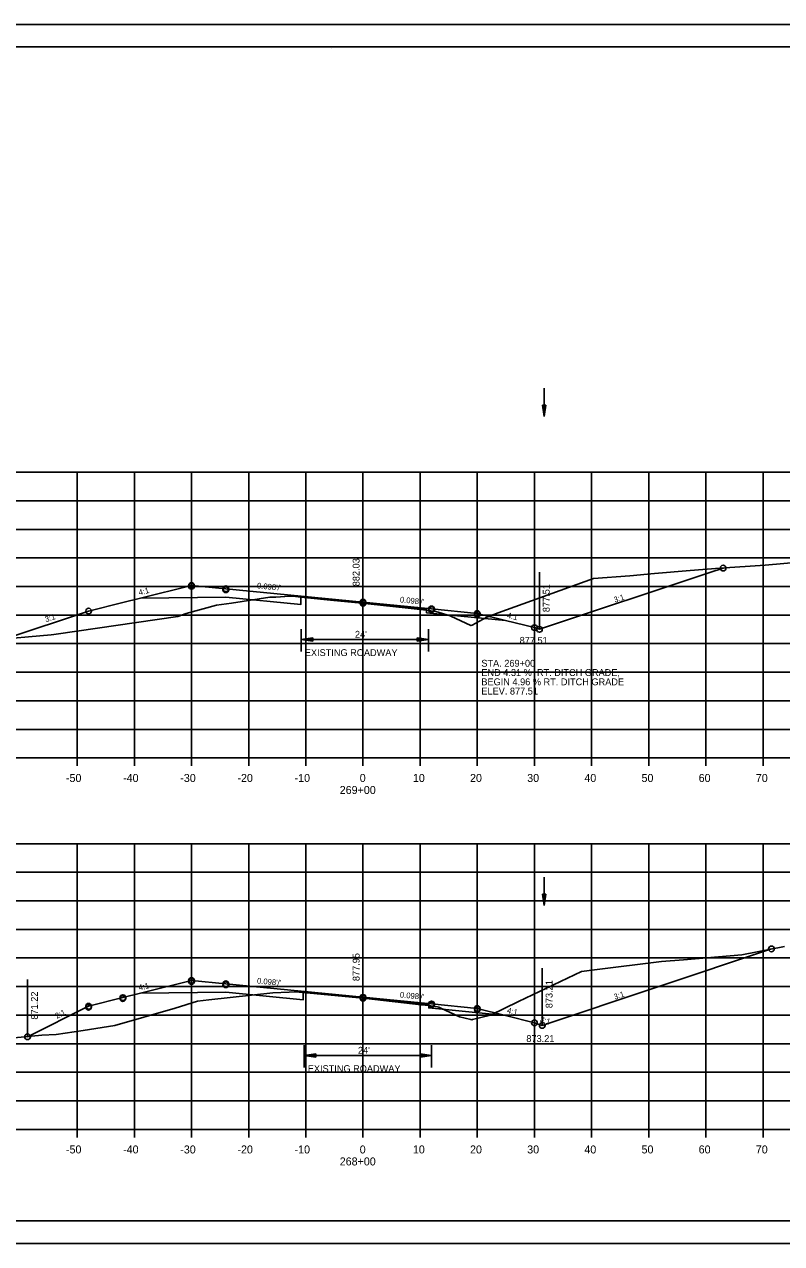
# Model space of a CAD drawing. Extents: x 1486524 to 1499135, y 326561 to 337924.
# Drawn here: x 1488923.6 to 1489056.1, y 330005.9 to 330219.2 of the extents above; entities that cross this region are included whole.
import ezdxf

# ---------------------------------------------------------------- set-up
doc = ezdxf.new("R2010")
doc.units = 0
for name, color, linetype in [('E_Const Align', 7, 'Continuous'), ('E_Const Align Station', 7, 'Continuous'), ('E_Ownership Information', 7, 'Continuous'), ('E_Property Line', 7, 'Continuous'), ('E_Proposed ROW and Easements', 7, 'Continuous'), ('E_Proposed ROW Fig Annot', 7, 'Continuous'), ('E_Quarter Calls', 7, 'Continuous'), ('E_Survey Point', 7, 'Continuous'), ('E_Title Sheet', 7, 'Continuous'), ('E_Tract Number', 7, 'Continuous'), ('R_Water Annot', 7, 'Continuous'), ('R_Xsect Elev', 7, 'Continuous'), ('R_Xsect Slope', 7, 'Continuous')]:
    doc.layers.add(name, color=color, linetype=linetype)

msp = doc.modelspace()

# ---------------------------------------------------------------- linework, layer by layer
at = {"layer": 'E_Const Align'}
for p, q in [((1488842.89, 330090.89), (1489122.89, 330090.89)), ((1488932.89, 330089.49), (1488932.89, 330090.89)), ((1488942.89, 330089.49), (1488942.89, 330090.89)), ((1488952.89, 330089.49), (1488952.89, 330090.89)), ((1488962.89, 330089.49), (1488962.89, 330090.89)), ((1488972.89, 330089.49), (1488972.89, 330090.89)), ((1488982.89, 330089.49), (1488982.89, 330090.89)), ((1488992.89, 330089.49), (1488992.89, 330090.89)), ((1489002.89, 330089.49), (1489002.89, 330090.89)), ((1489012.89, 330089.49), (1489012.89, 330090.89)), ((1489022.89, 330089.49), (1489022.89, 330090.89)), ((1489032.89, 330089.49), (1489032.89, 330090.89)), ((1489042.89, 330089.49), (1489042.89, 330090.89)), ((1489052.89, 330089.49), (1489052.89, 330090.89)), ((1488842.89, 330025.89), (1489122.89, 330025.89)), ((1488932.89, 330024.49), (1488932.89, 330025.89)), ((1488942.89, 330024.49), (1488942.89, 330025.89)), ((1488952.89, 330024.49), (1488952.89, 330025.89)), ((1488962.89, 330024.49), (1488962.89, 330025.89)), ((1488972.89, 330024.49), (1488972.89, 330025.89)), ((1488982.89, 330024.49), (1488982.89, 330025.89)), ((1488992.89, 330024.49), (1488992.89, 330025.89)), ((1489002.89, 330024.49), (1489002.89, 330025.89)), ((1489012.89, 330024.49), (1489012.89, 330025.89)), ((1489022.89, 330024.49), (1489022.89, 330025.89)), ((1489032.89, 330024.49), (1489032.89, 330025.89)), ((1489042.89, 330024.49), (1489042.89, 330025.89)), ((1489052.89, 330024.49), (1489052.89, 330025.89))]:
    msp.add_line(p, q, dxfattribs=at)
at = {"layer": 'E_Ownership Information'}
for p, q in [((1488842.89, 330140.89), (1489122.89, 330140.89)), ((1488932.89, 330090.89), (1488932.89, 330140.89)), ((1488942.89, 330090.89), (1488942.89, 330140.89)), ((1488952.89, 330090.89), (1488952.89, 330140.89)), ((1488962.89, 330090.89), (1488962.89, 330140.89)), ((1488972.89, 330090.89), (1488972.89, 330140.89)), ((1488982.89, 330090.89), (1488982.89, 330140.89)), ((1488992.89, 330090.89), (1488992.89, 330140.89)), ((1489002.89, 330090.89), (1489002.89, 330140.89)), ((1489012.89, 330090.89), (1489012.89, 330140.89)), ((1489022.89, 330090.89), (1489022.89, 330140.89)), ((1489032.89, 330090.89), (1489032.89, 330140.89)), ((1489042.89, 330090.89), (1489042.89, 330140.89)), ((1489052.89, 330090.89), (1489052.89, 330140.89)), ((1488842.89, 330135.89), (1489122.89, 330135.89)), ((1488842.89, 330130.89), (1489122.89, 330130.89)), ((1488842.89, 330125.89), (1489122.89, 330125.89)), ((1488842.89, 330120.89), (1489122.89, 330120.89)), ((1488842.89, 330115.89), (1489122.89, 330115.89)), ((1488842.89, 330110.89), (1489122.89, 330110.89)), ((1488842.89, 330105.89), (1489122.89, 330105.89)), ((1488842.89, 330100.89), (1489122.89, 330100.89)), ((1488842.89, 330095.89), (1489122.89, 330095.89)), ((1488842.89, 330090.89), (1489122.89, 330090.89)), ((1488842.89, 330075.89), (1489122.89, 330075.89)), ((1488932.89, 330025.89), (1488932.89, 330075.89)), ((1488942.89, 330025.89), (1488942.89, 330075.89)), ((1488952.89, 330025.89), (1488952.89, 330075.89)), ((1488962.89, 330025.89), (1488962.89, 330075.89)), ((1488972.89, 330025.89), (1488972.89, 330075.89)), ((1488982.89, 330025.89), (1488982.89, 330075.89)), ((1488992.89, 330025.89), (1488992.89, 330075.89)), ((1489002.89, 330025.89), (1489002.89, 330075.89)), ((1489012.89, 330025.89), (1489012.89, 330075.89)), ((1489022.89, 330025.89), (1489022.89, 330075.89)), ((1489032.89, 330025.89), (1489032.89, 330075.89)), ((1489042.89, 330025.89), (1489042.89, 330075.89)), ((1489052.89, 330025.89), (1489052.89, 330075.89)), ((1488842.89, 330070.89), (1489122.89, 330070.89)), ((1488842.89, 330065.89), (1489122.89, 330065.89)), ((1488842.89, 330060.89), (1489122.89, 330060.89)), ((1488842.89, 330055.89), (1489122.89, 330055.89)), ((1488842.89, 330050.89), (1489122.89, 330050.89)), ((1488842.89, 330045.89), (1489122.89, 330045.89)), ((1488842.89, 330040.89), (1489122.89, 330040.89)), ((1488842.89, 330035.89), (1489122.89, 330035.89)), ((1488842.89, 330030.89), (1489122.89, 330030.89)), ((1488842.89, 330025.89), (1489122.89, 330025.89))]:
    msp.add_line(p, q, dxfattribs=at)
at = {"layer": 'E_Property Line'}
for p, q in [((1488824.89, 330215.35), (1489141.07, 330215.35)), ((1488977.41, 330215.09), (1488977.41, 330215.09)), ((1488977.41, 330215.09), (1488977.41, 330215.09)), ((1489141.07, 330009.89), (1488824.89, 330009.89))]:
    msp.add_line(p, q, dxfattribs=at)
at = {"layer": 'E_Proposed ROW and Easements'}
for p, q in [((1488972.1, 330113.44), (1488972.1, 330109.51)), ((1488994.37, 330113.44), (1488994.37, 330109.51)), ((1488974.1, 330111.92), (1488972.1, 330111.62)), ((1488974.1, 330111.32), (1488972.1, 330111.62)), ((1488974.1, 330111.87), (1488972.43, 330111.62)), ((1488974.1, 330111.37), (1488972.43, 330111.62)), ((1488974.1, 330111.82), (1488972.77, 330111.62)), ((1488974.1, 330111.42), (1488972.77, 330111.62)), ((1488974.1, 330111.77), (1488973.11, 330111.62)), ((1488974.1, 330111.47), (1488973.11, 330111.62)), ((1488974.1, 330111.72), (1488973.45, 330111.62)), ((1488974.1, 330111.52), (1488973.45, 330111.62)), ((1488974.1, 330111.67), (1488973.78, 330111.62)), ((1488974.1, 330111.57), (1488973.78, 330111.62)), ((1488974.1, 330111.32), (1488974.1, 330111.92)), ((1488992.37, 330111.92), (1488994.37, 330111.62)), ((1488992.37, 330111.92), (1488992.37, 330111.32)), ((1488992.37, 330111.87), (1488994.04, 330111.62)), ((1488992.37, 330111.82), (1488993.7, 330111.62)), ((1488992.37, 330111.77), (1488993.36, 330111.62)), ((1488992.37, 330111.72), (1488993.02, 330111.62)), ((1488992.37, 330111.67), (1488992.69, 330111.62)), ((1488992.37, 330111.32), (1488994.37, 330111.62)), ((1488992.37, 330111.53), (1488993.02, 330111.62)), ((1488992.37, 330111.42), (1488993.7, 330111.62)), ((1488992.37, 330111.37), (1488994.04, 330111.62)), ((1488992.37, 330111.47), (1488993.36, 330111.62)), ((1488992.37, 330111.58), (1488992.69, 330111.62)), ((1488972.62, 330040.65), (1488972.62, 330036.72)), ((1488994.9, 330040.65), (1488994.9, 330036.72)), ((1488974.62, 330039.13), (1488972.62, 330038.83)), ((1488974.62, 330038.53), (1488972.62, 330038.83)), ((1488974.62, 330039.08), (1488972.95, 330038.83)), ((1488974.62, 330038.58), (1488972.95, 330038.83)), ((1488974.62, 330039.03), (1488973.3, 330038.83)), ((1488974.62, 330038.64), (1488973.3, 330038.83)), ((1488974.62, 330038.98), (1488973.63, 330038.83)), ((1488974.62, 330038.69), (1488973.63, 330038.83)), ((1488974.62, 330038.93), (1488973.97, 330038.83)), ((1488974.62, 330038.74), (1488973.97, 330038.83)), ((1488974.62, 330038.88), (1488974.3, 330038.83)), ((1488974.62, 330038.79), (1488974.3, 330038.83)), ((1488974.62, 330038.53), (1488974.62, 330039.13)), ((1488992.9, 330039.14), (1488994.9, 330038.84)), ((1488992.9, 330039.14), (1488992.9, 330038.54)), ((1488992.9, 330039.09), (1488994.56, 330038.84)), ((1488992.9, 330039.04), (1488994.22, 330038.84)), ((1488992.9, 330038.99), (1488993.88, 330038.84)), ((1488992.9, 330038.94), (1488993.55, 330038.84)), ((1488992.9, 330038.89), (1488993.21, 330038.84)), ((1488992.9, 330038.54), (1488994.9, 330038.84)), ((1488992.9, 330038.74), (1488993.55, 330038.84)), ((1488992.9, 330038.64), (1488994.22, 330038.84)), ((1488992.9, 330038.59), (1488994.56, 330038.84)), ((1488992.9, 330038.69), (1488993.88, 330038.84)), ((1488992.9, 330038.79), (1488993.21, 330038.84))]:
    msp.add_line(p, q, dxfattribs=at)
at = {"layer": 'E_Proposed ROW Fig Annot'}
for p, q in [((1489014.27, 330152.62), (1489014.57, 330150.62)), ((1489014.87, 330152.62), (1489014.27, 330152.62)), ((1489014.27, 330152.62), (1489014.57, 330150.62)), ((1489014.87, 330152.62), (1489014.27, 330152.62)), ((1489014.32, 330152.62), (1489014.57, 330150.95)), ((1489014.32, 330152.62), (1489014.57, 330150.95)), ((1489014.37, 330152.62), (1489014.57, 330151.29)), ((1489014.37, 330152.62), (1489014.57, 330151.29)), ((1489014.42, 330152.62), (1489014.57, 330151.63)), ((1489014.42, 330152.62), (1489014.57, 330151.63)), ((1489014.47, 330152.62), (1489014.57, 330151.97)), ((1489014.47, 330152.62), (1489014.57, 330151.97)), ((1489014.52, 330152.62), (1489014.57, 330152.3)), ((1489014.52, 330152.62), (1489014.57, 330152.3)), ((1489014.87, 330152.62), (1489014.57, 330150.62)), ((1489014.67, 330152.62), (1489014.57, 330151.97)), ((1489014.77, 330152.62), (1489014.57, 330151.29)), ((1489014.82, 330152.62), (1489014.57, 330150.95)), ((1489014.72, 330152.62), (1489014.57, 330151.63)), ((1489014.62, 330152.62), (1489014.57, 330152.3)), ((1489014.87, 330152.62), (1489014.57, 330150.62)), ((1489014.67, 330152.62), (1489014.57, 330151.97)), ((1489014.77, 330152.62), (1489014.57, 330151.29)), ((1489014.82, 330152.62), (1489014.57, 330150.95)), ((1489014.72, 330152.62), (1489014.57, 330151.63)), ((1489014.62, 330152.62), (1489014.57, 330152.3)), ((1488972.1, 330111.62), (1488994.37, 330111.62)), ((1489014.27, 330067.05), (1489014.57, 330065.05)), ((1489014.87, 330067.05), (1489014.27, 330067.05)), ((1489014.27, 330067.05), (1489014.57, 330065.05)), ((1489014.87, 330067.05), (1489014.27, 330067.05)), ((1489014.32, 330067.05), (1489014.57, 330065.38)), ((1489014.32, 330067.05), (1489014.57, 330065.38)), ((1489014.37, 330067.05), (1489014.57, 330065.73)), ((1489014.37, 330067.05), (1489014.57, 330065.73)), ((1489014.42, 330067.05), (1489014.57, 330066.06)), ((1489014.42, 330067.05), (1489014.57, 330066.06)), ((1489014.47, 330067.05), (1489014.57, 330066.4)), ((1489014.47, 330067.05), (1489014.57, 330066.4)), ((1489014.52, 330067.05), (1489014.57, 330066.73)), ((1489014.52, 330067.05), (1489014.57, 330066.73)), ((1489014.87, 330067.05), (1489014.57, 330065.05)), ((1489014.67, 330067.05), (1489014.57, 330066.4)), ((1489014.77, 330067.05), (1489014.57, 330065.73)), ((1489014.82, 330067.05), (1489014.57, 330065.38)), ((1489014.72, 330067.05), (1489014.57, 330066.06)), ((1489014.62, 330067.05), (1489014.57, 330066.73)), ((1489014.87, 330067.05), (1489014.57, 330065.05)), ((1489014.67, 330067.05), (1489014.57, 330066.4)), ((1489014.77, 330067.05), (1489014.57, 330065.73)), ((1489014.82, 330067.05), (1489014.57, 330065.38)), ((1489014.72, 330067.05), (1489014.57, 330066.06)), ((1489014.62, 330067.05), (1489014.57, 330066.73)), ((1488972.62, 330038.83), (1488994.9, 330038.84))]:
    msp.add_line(p, q, dxfattribs=at)
at = {"layer": 'E_Quarter Calls'}
for p, q in [((1488812.48, 330219.25), (1489145.82, 330219.25)), ((1488812.48, 330005.92), (1489145.82, 330005.92))]:
    msp.add_line(p, q, dxfattribs=at)
for points in [[(1488812.48, 330219.25), (1489145.82, 330219.25), (1489145.82, 330005.91), (1488812.48, 330005.91)], [(1489058.81, 330215.35), (1489058.81, 330205.47), (1489094.54, 330205.47), (1489094.54, 330202.55), (1489117.74, 330202.55), (1489117.74, 330178.22), (1489141.07, 330178.22), (1489141.07, 330009.89), (1488824.89, 330009.89), (1488824.89, 330215.35)]]:
    msp.add_lwpolyline(points, close=True, dxfattribs=at)
for centre in [(1489045.89, 330124.12), (1488952.89, 330121.09), (1488952.89, 330121.09), (1488952.89, 330120.92), (1488958.89, 330120.5), (1488958.89, 330120.5), (1488958.89, 330120.33), (1488982.89, 330118.15), (1488982.89, 330118.15), (1488934.89, 330116.59), (1488934.89, 330116.59), (1488982.89, 330117.98), (1488994.89, 330116.98), (1488994.89, 330116.98), (1488994.89, 330116.81), (1489002.89, 330116.19), (1489002.89, 330116.19), (1489002.89, 330116.02), (1489012.89, 330113.69), (1489012.89, 330113.69), (1489013.75, 330113.4), (1489054.34, 330057.47), (1489054.34, 330057.47), (1488952.89, 330051.95), (1488952.89, 330051.95), (1488952.89, 330051.78), (1488958.89, 330051.37), (1488958.89, 330051.37), (1488958.89, 330051.2), (1488940.89, 330048.95), (1488940.89, 330048.95), (1488940.89, 330048.78), (1488982.89, 330049.01), (1488982.89, 330049.01), (1488982.89, 330048.84), (1488994.89, 330047.84), (1488994.89, 330047.84), (1488934.89, 330047.45), (1488934.89, 330047.45), (1488934.89, 330047.28), (1488994.89, 330047.67), (1489002.89, 330047.05), (1489002.89, 330047.05), (1489002.89, 330046.88), (1489012.89, 330044.55), (1489012.89, 330044.55), (1489014.25, 330044.1), (1488924.21, 330042.11), (1488924.21, 330042.11)]:
    msp.add_circle(centre, 0.5, dxfattribs=at)
at = {"layer": 'E_Survey Point'}
for points in [[(1488943.98, 330118.86), (1488958.89, 330119.04), (1488972.03, 330117.76), (1488972.03, 330119.05), (1488982.89, 330117.98), (1488994.01, 330116.89), (1488994.02, 330116.31), (1489007.82, 330114.96)], [(1488943.98, 330049.73), (1488958.89, 330049.91), (1488972.45, 330048.58), (1488972.45, 330049.87), (1488982.89, 330048.85), (1488994.39, 330047.72), (1488994.4, 330047.14), (1489007.82, 330045.82)]]:
    msp.add_lwpolyline(points, dxfattribs=at)
at = {"layer": 'E_Title Sheet'}
for points in [[(1488920.28, 330111.72), (1488934.89, 330116.59), (1488940.89, 330118.09), (1488943.98, 330118.86), (1488952.89, 330121.09), (1488958.89, 330120.5), (1488982.89, 330118.15), (1488994.89, 330116.98), (1489002.89, 330116.19), (1489007.82, 330114.96), (1489012.89, 330113.69), (1489013.75, 330113.4), (1489043.58, 330123.36), (1489045.89, 330124.12)], [(1488924.21, 330042.11), (1488934.89, 330047.45), (1488940.89, 330048.95), (1488943.98, 330049.73), (1488952.89, 330051.95), (1488958.89, 330051.37), (1488982.89, 330049.01), (1488994.89, 330047.84), (1489002.89, 330047.05), (1489007.82, 330045.82), (1489012.89, 330044.55), (1489014.25, 330044.1), (1489054.34, 330057.47)]]:
    msp.add_lwpolyline(points, dxfattribs=at)
at = {"layer": 'E_Tract Number'}
for points in [[(1488907.15, 330110.55), (1488928.33, 330112.44), (1488928.8, 330112.48), (1488929.21, 330112.54), (1488950.49, 330115.66), (1488951.93, 330116.16), (1488957.25, 330117.62), (1488959.91, 330118), (1488966.61, 330119), (1488967.63, 330119.05), (1488970.03, 330119.22), (1488971.1, 330119.13), (1488972.03, 330119.05), (1488977.79, 330118.47), (1488982.69, 330117.95), (1488988.09, 330117.37), (1488994.01, 330116.75), (1488994.78, 330116.64), (1488995.63, 330116.5), (1488998.17, 330115.75), (1488998.18, 330115.75), (1488998.24, 330115.72), (1489001.78, 330114.05), (1489001.99, 330114.13), (1489004.54, 330115.55), (1489006.53, 330116.27), (1489023.24, 330122.27), (1489029.6, 330122.78), (1489033.89, 330123.17), (1489040.13, 330123.7), (1489045.33, 330124.08), (1489053.23, 330124.65), (1489059.77, 330125.23)], [(1488918.78, 330041.6), (1488926.73, 330042.36), (1488929.22, 330042.48), (1488933.94, 330043.21), (1488939.46, 330044.05), (1488950.04, 330047.12), (1488953.95, 330048.33), (1488955.93, 330048.55), (1488967.12, 330049.79), (1488969.95, 330049.93), (1488970.83, 330049.98), (1488970.94, 330049.97), (1488972.45, 330049.87), (1488982.43, 330048.89), (1488983.42, 330048.79), (1488993.06, 330047.71), (1488994.39, 330047.57), (1488995.95, 330047.34), (1488996.16, 330047.31), (1488996.4, 330047.17), (1488999.75, 330045.6), (1489001.78, 330045.14), (1489001.91, 330045.08), (1489002.04, 330045.12), (1489005.19, 330045.9), (1489010.12, 330048.25), (1489021.14, 330053.51), (1489023.42, 330053.8), (1489035.13, 330055.26), (1489038.96, 330055.56), (1489049.18, 330056.45), (1489056.65, 330057.92)]]:
    msp.add_lwpolyline(points, dxfattribs=at)
at = {"layer": 'R_Water Annot'}
for p, q in [((1489014.57, 330150.62), (1489014.57, 330155.62)), ((1489014.57, 330065.05), (1489014.57, 330070.05))]:
    msp.add_line(p, q, dxfattribs=at)
at = {"layer": 'R_Xsect Elev'}
for p, q in [((1488982.89, 330117.93), (1488982.89, 330127.93)), ((1489013.75, 330113.4), (1489013.75, 330123.4)), ((1488982.89, 330048.84), (1488982.89, 330058.84)), ((1489014.25, 330044.1), (1489014.25, 330054.1)), ((1488924.21, 330042.11), (1488924.21, 330052.11))]:
    msp.add_line(p, q, dxfattribs=at)

# ---------------------------------------------------------------- texts
at = {"layer": 'E_Const Align Station'}
for s, p in [('-50', (1488930.92, 330086.69)), ('-40', (1488940.92, 330086.69)), ('-30', (1488950.92, 330086.69)), ('-20', (1488960.92, 330086.69)), ('-10', (1488970.92, 330086.69)), ('0', (1488982.32, 330086.69)), ('10', (1488991.62, 330086.69)), ('20', (1489001.62, 330086.69)), ('30', (1489011.62, 330086.69)), ('40', (1489021.62, 330086.69)), ('50', (1489031.62, 330086.69)), ('60', (1489041.62, 330086.69)), ('70', (1489051.62, 330086.69)), ('269+00', (1488978.82, 330084.59)), ('-50', (1488930.92, 330021.69)), ('-40', (1488940.92, 330021.69)), ('-30', (1488950.92, 330021.69)), ('-20', (1488960.92, 330021.69)), ('-10', (1488970.92, 330021.69)), ('0', (1488982.32, 330021.69)), ('10', (1488991.62, 330021.69)), ('20', (1489001.62, 330021.69)), ('30', (1489011.62, 330021.69)), ('40', (1489021.62, 330021.69)), ('50', (1489031.62, 330021.69)), ('60', (1489041.62, 330021.69)), ('70', (1489051.62, 330021.69)), ('268+00', (1488978.82, 330019.59))]:
    msp.add_text(s, height=1.4, dxfattribs=at).set_placement(p)
at = {"layer": 'E_Proposed ROW Fig Annot'}
for s, p in [("24'", (1488981.48, 330111.93)), ('EXISTING ROADWAY', (1488972.71, 330108.72)), ('STA. 269+00', (1489003.6, 330106.86)), ('END 4.31 %  RT. DITCH GRADE,', (1489003.6, 330105.24)), ('BEGIN 4.96 % RT. DITCH GRADE', (1489003.6, 330103.61)), ('ELEV. 877.51', (1489003.6, 330101.99)), ("24'", (1488982.01, 330039.14)), ('EXISTING ROADWAY', (1488973.23, 330035.93))]:
    msp.add_text(s, height=1.2, dxfattribs=at).set_placement(p)
at = {"layer": 'R_Xsect Elev'}
for s, rotation, p in [('882.03', 90, (1488982.29, 330120.93)), ('877.51', 90, (1489015.55, 330116.4)), ('877.51', 360, (1489010.3, 330110.87)), ('877.95', 90, (1488982.29, 330051.84)), ('873.21', 90, (1489016.05, 330047.1)), ('871.22', 90, (1488926.01, 330045.11)), ('873.21', 360, (1489011.47, 330041.19))]:
    msp.add_text(s, height=1.2, rotation=rotation, dxfattribs=at).set_placement(p)
at = {"layer": 'R_Xsect Slope'}
for s, rotation, p in [("0.098'/'", 354.4029, (1488964.31, 330120.57)), ('4:1', 14.0362, (1488943.76, 330119.33)), ("0.098'/'", 354.4029, (1488989.31, 330118.12)), ('3:1', 18.4349, (1489026.96, 330118.05)), ('3:1', 18.4349, (1488927.42, 330114.63)), ('4:1', 345.9638, (1489008.01, 330115.43)), ('4:1', 14.0362, (1488943.76, 330050.19)), ("0.098'/'", 354.4029, (1488964.31, 330051.44)), ("0.098'/'", 354.4029, (1488989.31, 330048.99)), ('3:1', 18.4349, (1489026.96, 330048.58)), ('2:1', 26.5651, (1488929.32, 330045.23)), ('4:1', 345.9638, (1489008.01, 330046.29)), ('3:1', 341.5651, (1489013.73, 330044.8))]:
    msp.add_text(s, height=1, rotation=rotation, dxfattribs=at).set_placement(p)

doc.saveas('drawing.dxf')
